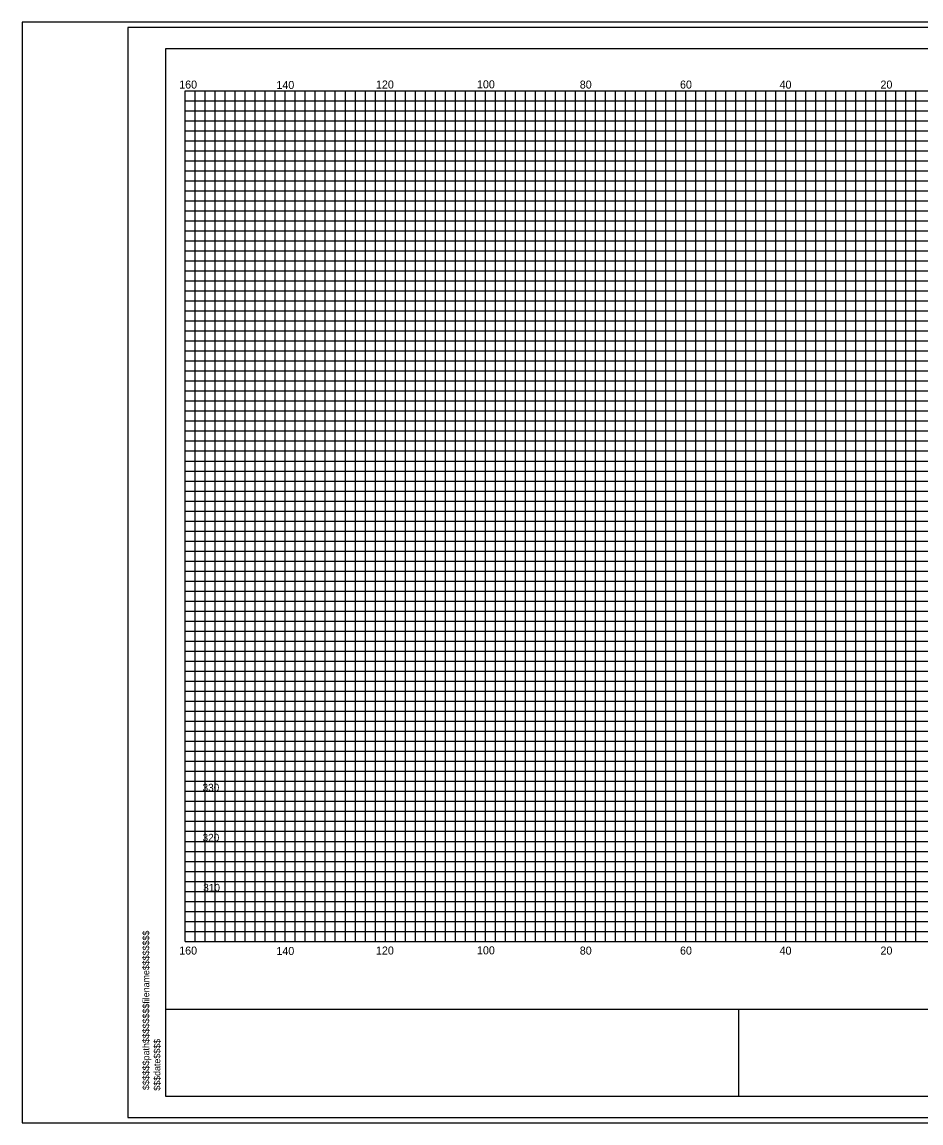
# Model space of a CAD drawing. Extents: x 967 to 1746, y 964 to 7904.
# Drawn here: x 1387.4 to 1567, y 1803.7 to 2023.7 of the extents above; entities that cross this region are included whole.
import ezdxf

# ---------------------------------------------------------------- set-up
doc = ezdxf.new("R2010")
doc.units = 0
for name, color, linetype in [('Default', 7, 'Continuous'), ('RD_SHT_Bndy', 7, 'Continuous'), ('RD_SHT_IplotShp', 7, 'Continuous'), ('RD_SHT_MjGrid', 7, 'Continuous'), ('RD_SHT_MnGrid', 7, 'Continuous'), ('RD_SHT_TX', 7, 'Continuous'), ('RD_Sketch1', 7, 'Continuous')]:
    doc.layers.add(name, color=color, linetype=linetype)

msp = doc.modelspace()

# ---------------------------------------------------------------- linework, layer by layer
at = {"layer": 'RD_SHT_Bndy'}
for p, q in [((1416.11, 1808.98), (1416.11, 2018.46)), ((1416.11, 2018.46), (1743.89, 2018.46)), ((1416.11, 1826.49), (1743.89, 1826.49)), ((1530.59, 1808.98), (1530.59, 1826.56)), ((1743.89, 1808.98), (1416.11, 1808.98))]:
    msp.add_line(p, q, dxfattribs=at)
at = {"layer": 'RD_SHT_IplotShp'}
for points in [[(1387.41, 1803.72), (1746.28, 1803.72), (1746.28, 2023.72), (1387.41, 2023.72)], [(1408.52, 1804.84), (1746.28, 1804.84), (1746.28, 2022.6), (1408.52, 2022.6)]]:
    msp.add_lwpolyline(points, close=True, dxfattribs=at)
at = {"layer": 'RD_SHT_MjGrid'}
for p, q in [((1420, 2010), (1740, 2010)), ((1420, 1840), (1420, 2010)), ((1430, 1840), (1430, 2010)), ((1440, 1840), (1440, 2010)), ((1450, 1840), (1450, 2010)), ((1460, 1840), (1460, 2010)), ((1470, 1840), (1470, 2010)), ((1480, 1840), (1480, 2010)), ((1490, 1840), (1490, 2010)), ((1500, 1840), (1500, 2010)), ((1510, 1840), (1510, 2010)), ((1520, 1840), (1520, 2010)), ((1530, 1840), (1530, 2010)), ((1540, 1840), (1540, 2010)), ((1550, 1840), (1550, 2010)), ((1560, 1840), (1560, 2010)), ((1420, 2000), (1740, 2000)), ((1420, 1990), (1740, 1990)), ((1420, 1980), (1740, 1980)), ((1420, 1970), (1740, 1970)), ((1420, 1960), (1740, 1960)), ((1420, 1950), (1740, 1950)), ((1420, 1940), (1740, 1940)), ((1420, 1930), (1740, 1930)), ((1420, 1920), (1740, 1920)), ((1420, 1910), (1740, 1910)), ((1420, 1900), (1740, 1900)), ((1420, 1890), (1740, 1890)), ((1420, 1880), (1740, 1880)), ((1420, 1870), (1740, 1870)), ((1420, 1860), (1740, 1860)), ((1420, 1850), (1740, 1850)), ((1420, 1840), (1740, 1840))]:
    msp.add_line(p, q, dxfattribs=at)
at = {"layer": 'RD_SHT_MnGrid'}
for p, q in [((1422, 1840), (1422, 2010)), ((1424, 1840), (1424, 2010)), ((1426, 1840), (1426, 2010)), ((1428, 1840), (1428, 2010)), ((1432, 1840), (1432, 2010)), ((1434, 1840), (1434, 2010)), ((1436, 1840), (1436, 2010)), ((1438, 1840), (1438, 2010)), ((1442, 1840), (1442, 2010)), ((1444, 1840), (1444, 2010)), ((1446, 1840), (1446, 2010)), ((1448, 1840), (1448, 2010)), ((1452, 1840), (1452, 2010)), ((1454, 1840), (1454, 2010)), ((1456, 1840), (1456, 2010)), ((1458, 1840), (1458, 2010)), ((1462, 1840), (1462, 2010)), ((1464, 1840), (1464, 2010)), ((1466, 1840), (1466, 2010)), ((1468, 1840), (1468, 2010)), ((1472, 1840), (1472, 2010)), ((1474, 1840), (1474, 2010)), ((1476, 1840), (1476, 2010)), ((1478, 1840), (1478, 2010)), ((1482, 1840), (1482, 2010)), ((1484, 1840), (1484, 2010)), ((1486, 1840), (1486, 2010)), ((1488, 1840), (1488, 2010)), ((1492, 1840), (1492, 2010)), ((1494, 1840), (1494, 2010)), ((1496, 1840), (1496, 2010)), ((1498, 1840), (1498, 2010)), ((1502, 1840), (1502, 2010)), ((1504, 1840), (1504, 2010)), ((1506, 1840), (1506, 2010)), ((1508, 1840), (1508, 2010)), ((1512, 1840), (1512, 2010)), ((1514, 1840), (1514, 2010)), ((1516, 1840), (1516, 2010)), ((1518, 1840), (1518, 2010)), ((1522, 1840), (1522, 2010)), ((1524, 1840), (1524, 2010)), ((1526, 1840), (1526, 2010)), ((1528, 1840), (1528, 2010)), ((1532, 1840), (1532, 2010)), ((1534, 1840), (1534, 2010)), ((1536, 1840), (1536, 2010)), ((1538, 1840), (1538, 2010)), ((1542, 1840), (1542, 2010)), ((1544, 1840), (1544, 2010)), ((1546, 1840), (1546, 2010)), ((1548, 1840), (1548, 2010)), ((1552, 1840), (1552, 2010)), ((1554, 1840), (1554, 2010)), ((1556, 1840), (1556, 2010)), ((1558, 1840), (1558, 2010)), ((1562, 1840), (1562, 2010)), ((1564, 1840), (1564, 2010)), ((1566, 1840), (1566, 2010)), ((1420, 2008), (1740, 2008)), ((1420, 2006), (1740, 2006)), ((1420, 2004), (1740, 2004)), ((1420, 2002), (1740, 2002)), ((1420, 1998), (1740, 1998)), ((1420, 1996), (1740, 1996)), ((1420, 1994), (1740, 1994)), ((1420, 1992), (1740, 1992)), ((1420, 1988), (1740, 1988)), ((1420, 1986), (1740, 1986)), ((1420, 1984), (1740, 1984)), ((1420, 1982), (1740, 1982)), ((1420, 1978), (1740, 1978)), ((1420, 1976), (1740, 1976)), ((1420, 1974), (1740, 1974)), ((1420, 1972), (1740, 1972)), ((1420, 1968), (1740, 1968)), ((1420, 1966), (1740, 1966)), ((1420, 1964), (1740, 1964)), ((1420, 1962), (1740, 1962)), ((1420, 1958), (1740, 1958)), ((1420, 1956), (1740, 1956)), ((1420, 1954), (1740, 1954)), ((1420, 1952), (1740, 1952)), ((1420, 1948), (1740, 1948)), ((1420, 1946), (1740, 1946)), ((1420, 1944), (1740, 1944)), ((1420, 1942), (1740, 1942)), ((1420, 1938), (1740, 1938)), ((1420, 1936), (1740, 1936)), ((1420, 1934), (1740, 1934)), ((1420, 1932), (1740, 1932)), ((1420, 1928), (1740, 1928)), ((1420, 1926), (1740, 1926)), ((1420, 1924), (1740, 1924)), ((1420, 1922), (1740, 1922)), ((1420, 1918), (1740, 1918)), ((1420, 1916), (1740, 1916)), ((1420, 1914), (1740, 1914)), ((1420, 1912), (1740, 1912)), ((1420, 1908), (1740, 1908)), ((1420, 1906), (1740, 1906)), ((1420, 1904), (1740, 1904)), ((1420, 1902), (1740, 1902)), ((1420, 1898), (1740, 1898)), ((1420, 1896), (1740, 1896)), ((1420, 1894), (1740, 1894)), ((1420, 1892), (1740, 1892)), ((1420, 1888), (1740, 1888)), ((1420, 1886), (1740, 1886)), ((1420, 1884), (1740, 1884)), ((1420, 1882), (1740, 1882)), ((1420, 1878), (1740, 1878)), ((1420, 1876), (1740, 1876)), ((1420, 1874), (1740, 1874)), ((1420, 1872), (1740, 1872)), ((1420, 1868), (1740, 1868)), ((1420, 1866), (1740, 1866)), ((1420, 1864), (1740, 1864)), ((1420, 1862), (1740, 1862)), ((1420, 1858), (1740, 1858)), ((1420, 1856), (1740, 1856)), ((1420, 1854), (1740, 1854)), ((1420, 1852), (1740, 1852)), ((1420, 1848), (1740, 1848)), ((1420, 1846), (1740, 1846)), ((1420, 1844), (1740, 1844)), ((1420, 1842), (1740, 1842))]:
    msp.add_line(p, q, dxfattribs=at)
at = {"layer": 'RD_Sketch1'}
msp.add_lwpolyline([(1387.41, 1803.72), (1746.28, 1803.72), (1746.28, 2023.72), (1387.41, 2023.72)], close=True, dxfattribs=at)

# ---------------------------------------------------------------- texts
at = {"layer": 'Default'}
for s, p in [('330', (1423.47, 1870)), ('320', (1423.47, 1860)), ('310', (1423.61, 1850))]:
    msp.add_text(s, height=1.5, dxfattribs=at).set_placement(p)
for s, p in [('$$$$$$path$$$$$$$$filename$$$$$$$$', (1412.83, 1810.31)), ('$$$date$$$$', (1415.04, 1810.17))]:
    msp.add_text(s, height=1.3258, rotation=90, dxfattribs=at).set_placement(p)
at = {"layer": 'RD_SHT_TX'}
for s, p in [('160', (1418.81, 2010.42)), ('140', (1438.23, 2010.34)), ('120', (1458.12, 2010.43)), ('100', (1478.3, 2010.47)), ('80', (1498.84, 2010.42)), ('60', (1518.86, 2010.42)), ('40', (1538.75, 2010.41)), ('20', (1558.91, 2010.42)), ('160', (1418.81, 1837.37)), ('140', (1438.23, 1837.29)), ('120', (1458.12, 1837.38)), ('100', (1478.3, 1837.42)), ('80', (1498.84, 1837.37)), ('60', (1518.86, 1837.37)), ('40', (1538.75, 1837.36)), ('20', (1558.91, 1837.37))]:
    msp.add_text(s, height=1.6, dxfattribs=at).set_placement(p)

doc.saveas('drawing.dxf')
